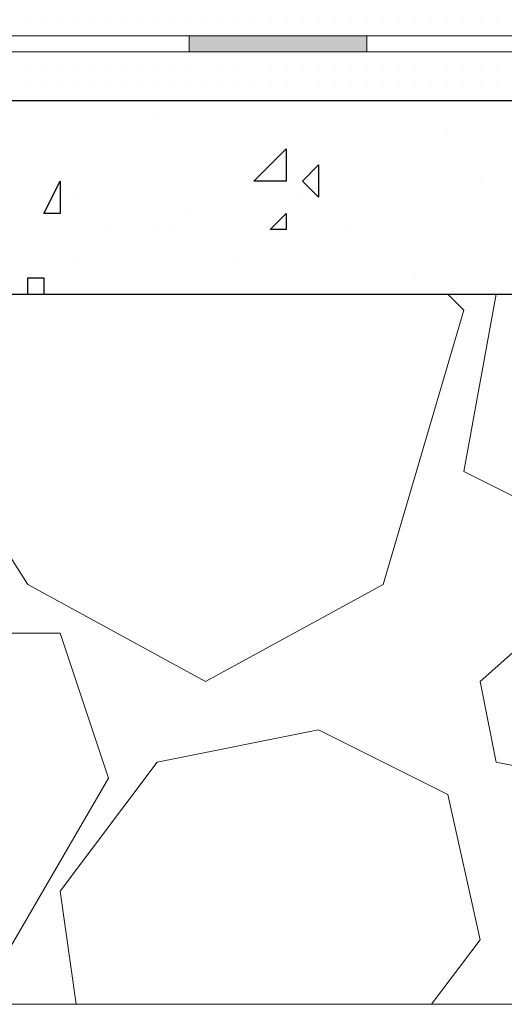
# Model space of a CAD drawing. Header units: metres. Extents: x 5.7 to 89.8, y 4 to 63.5.
# Tile 400 of 475: x 65.182 to 65.471, y 49.212 to 49.8. Entities that reach past the tile are written whole.
import ezdxf

# ---------------------------------------------------------------- set-up
doc = ezdxf.new("R2010")
doc.units = ezdxf.units.M
doc.header["$MEASUREMENT"] = 0
for name, color, linetype in [('PDF17_hatch', 7, 'Continuous'), ('PDF17_hatch-borshi', 7, 'Continuous'), ('PDF17_Isogam', 7, 'Continuous'), ('PDF17_kaff', 7, 'Continuous')]:
    doc.layers.add(name, color=color, linetype=linetype)

msp = doc.modelspace()

# ---------------------------------------------------------------- linework, layer by layer
at = {"layer": 'PDF17_hatch', "lineweight": 25}
for points in [[(65.26422, 49.74194), (65.26422, 49.74194)], [(65.43758, 49.73231), (65.43758, 49.73231)], [(65.33164, 49.71304), (65.33164, 49.71304)], [(65.45685, 49.70341), (65.45685, 49.70341)], [(65.21607, 49.69378), (65.21607, 49.69378)], [(65.3509, 49.69378), (65.3509, 49.69378)], [(65.36053, 49.69378), (65.36053, 49.69378)], [(65.28348, 49.68415), (65.28348, 49.68415)], [(65.23533, 49.67452), (65.23533, 49.67452)], [(65.26422, 49.67452), (65.26422, 49.67452)], [(65.27385, 49.67452), (65.27385, 49.67452)], [(65.3798, 49.67452), (65.3798, 49.67452)], [(65.21607, 49.65526), (65.21607, 49.65526)], [(65.31238, 49.65526), (65.31238, 49.65526)], [(65.18717, 49.63599), (65.18717, 49.64563), (65.1968, 49.64563), (65.1968, 49.63599)], [(65.41832, 49.64563), (65.41832, 49.64563)]]:
    msp.add_lwpolyline(points, dxfattribs=at)
for points in [[(65.34127, 49.70341), (65.32201, 49.70341), (65.34127, 49.72268)], [(65.36053, 49.71304), (65.36053, 49.69378), (65.3509, 49.70341)], [(65.20643, 49.70341), (65.20643, 49.68415), (65.1968, 49.68415)], [(65.34127, 49.68415), (65.34127, 49.67452), (65.33164, 49.67452)]]:
    msp.add_lwpolyline(points, close=True, dxfattribs=at)
at = {"layer": 'PDF17_hatch-borshi', "lineweight": 18}
for points in [[(65.18717, 49.79972), (65.18717, 49.79972)], [(65.18717, 49.79972), (65.18717, 49.79972)], [(65.18717, 49.79972), (65.18717, 49.79972)], [(65.18717, 49.79972), (65.18717, 49.79972)], [(65.1968, 49.79972), (65.1968, 49.79972)], [(65.1968, 49.79972), (65.1968, 49.79972)], [(65.1968, 49.79972), (65.1968, 49.79972)], [(65.1968, 49.79972), (65.1968, 49.79972)], [(65.1968, 49.79972), (65.1968, 49.79972)], [(65.20643, 49.79972), (65.20643, 49.79972)], [(65.20643, 49.79972), (65.20643, 49.79972)], [(65.20643, 49.79972), (65.20643, 49.79972)], [(65.21607, 49.79972), (65.21607, 49.79972)], [(65.21607, 49.79972), (65.21607, 49.79972)], [(65.21607, 49.79972), (65.21607, 49.79972)], [(65.2257, 49.79972), (65.2257, 49.79972)], [(65.2257, 49.79972), (65.2257, 49.79972)], [(65.2257, 49.79972), (65.2257, 49.79972)], [(65.2257, 49.79972), (65.2257, 49.79972)], [(65.23533, 49.79972), (65.23533, 49.79972)], [(65.24496, 49.79972), (65.24496, 49.79972)], [(65.24496, 49.79972), (65.24496, 49.79972)], [(65.24496, 49.79972), (65.24496, 49.79972)], [(65.24496, 49.79972), (65.24496, 49.79972)], [(65.24496, 49.79972), (65.24496, 49.79972)], [(65.24496, 49.79972), (65.24496, 49.79972)], [(65.25459, 49.79972), (65.25459, 49.79972)], [(65.25459, 49.79972), (65.25459, 49.79972)], [(65.25459, 49.79972), (65.25459, 49.79972)], [(65.26422, 49.79972), (65.26422, 49.79972)], [(65.26422, 49.79972), (65.26422, 49.79972)], [(65.26422, 49.79972), (65.26422, 49.79972)], [(65.26422, 49.79972), (65.26422, 49.79972)], [(65.27385, 49.79972), (65.27385, 49.79972)], [(65.27385, 49.79972), (65.27385, 49.79972)], [(65.27385, 49.79972), (65.27385, 49.79972)], [(65.27385, 49.79972), (65.27385, 49.79972)], [(65.27385, 49.79972), (65.27385, 49.79972)], [(65.28348, 49.79972), (65.28348, 49.79972)], [(65.28348, 49.79972), (65.28348, 49.79972)], [(65.28348, 49.79972), (65.28348, 49.79972)], [(65.28348, 49.79972), (65.28348, 49.79972)], [(65.29312, 49.79972), (65.29312, 49.79972)], [(65.29312, 49.79972), (65.29312, 49.79972)], [(65.29312, 49.79972), (65.29312, 49.79972)], [(65.29312, 49.79972), (65.29312, 49.79972)], [(65.29312, 49.79972), (65.29312, 49.79972)], [(65.30275, 49.79972), (65.30275, 49.79972)], [(65.30275, 49.79972), (65.30275, 49.79972)], [(65.30275, 49.79972), (65.30275, 49.79972)], [(65.30275, 49.79972), (65.30275, 49.79972)], [(65.31238, 49.79972), (65.31238, 49.79972)], [(65.31238, 49.79972), (65.31238, 49.79972)], [(65.31238, 49.79972), (65.31238, 49.79972)], [(65.31238, 49.79972), (65.31238, 49.79972)], [(65.31238, 49.79972), (65.31238, 49.79972)], [(65.32201, 49.79972), (65.32201, 49.79972)], [(65.32201, 49.79972), (65.32201, 49.79972)], [(65.33164, 49.79972), (65.33164, 49.79972)], [(65.33164, 49.79972), (65.33164, 49.79972)], [(65.33164, 49.79972), (65.33164, 49.79972)], [(65.34127, 49.79972), (65.34127, 49.79972)], [(65.34127, 49.79972), (65.34127, 49.79972)], [(65.34127, 49.79972), (65.34127, 49.79972)], [(65.3509, 49.79972), (65.3509, 49.79972)], [(65.3509, 49.79972), (65.3509, 49.79972)], [(65.3509, 49.79972), (65.3509, 49.79972)], [(65.3509, 49.79972), (65.3509, 49.79972)], [(65.36053, 49.79972), (65.36053, 49.79972)], [(65.36053, 49.79972), (65.36053, 49.79972)], [(65.36053, 49.79972), (65.36053, 49.79972)], [(65.36053, 49.79972), (65.36053, 49.79972)], [(65.36053, 49.79972), (65.36053, 49.79972)], [(65.37016, 49.79972), (65.37016, 49.79972)], [(65.37016, 49.79972), (65.37016, 49.79972)], [(65.37016, 49.79972), (65.37016, 49.79972)], [(65.37016, 49.79972), (65.37016, 49.79972)], [(65.3798, 49.79972), (65.3798, 49.79972)], [(65.3798, 49.79972), (65.3798, 49.79972)], [(65.3798, 49.79972), (65.3798, 49.79972)], [(65.3798, 49.79972), (65.3798, 49.79972)], [(65.3798, 49.79972), (65.3798, 49.79972)], [(65.38943, 49.79972), (65.38943, 49.79972)], [(65.38943, 49.79972), (65.38943, 49.79972)], [(65.38943, 49.79972), (65.38943, 49.79972)], [(65.39906, 49.79972), (65.39906, 49.79972)], [(65.39906, 49.79972), (65.39906, 49.79972)], [(65.39906, 49.79972), (65.39906, 49.79972)], [(65.39906, 49.79972), (65.39906, 49.79972)], [(65.40869, 49.79972), (65.40869, 49.79972)], [(65.40869, 49.79972), (65.40869, 49.79972)], [(65.40869, 49.79972), (65.40869, 49.79972)], [(65.41832, 49.79972), (65.41832, 49.79972)], [(65.41832, 49.79972), (65.41832, 49.79972)], [(65.41832, 49.79972), (65.41832, 49.79972)], [(65.41832, 49.79972), (65.41832, 49.79972)], [(65.42795, 49.79972), (65.42795, 49.79972)], [(65.42795, 49.79972), (65.42795, 49.79972)], [(65.42795, 49.79972), (65.42795, 49.79972)], [(65.42795, 49.79972), (65.42795, 49.79972)], [(65.43758, 49.79972), (65.43758, 49.79972)], [(65.43758, 49.79972), (65.43758, 49.79972)], [(65.43758, 49.79972), (65.43758, 49.79972)], [(65.44721, 49.79972), (65.44721, 49.79972)], [(65.44721, 49.79972), (65.44721, 49.79972)], [(65.44721, 49.79972), (65.44721, 49.79972)], [(65.44721, 49.79972), (65.44721, 49.79972)], [(65.44721, 49.79972), (65.44721, 49.79972)], [(65.45685, 49.79972), (65.45685, 49.79972)], [(65.45685, 49.79972), (65.45685, 49.79972)], [(65.45685, 49.79972), (65.45685, 49.79972)], [(65.45685, 49.79972), (65.45685, 49.79972)], [(65.45685, 49.79972), (65.45685, 49.79972)], [(65.46648, 49.79972), (65.46648, 49.79972)], [(65.46648, 49.79972), (65.46648, 49.79972)], [(65.46648, 49.79972), (65.46648, 49.79972)], [(65.46648, 49.79972), (65.46648, 49.79972)], [(65.1968, 49.79009), (65.1968, 49.79009)], [(65.20643, 49.79009), (65.20643, 49.79009)], [(65.21607, 49.79009), (65.21607, 49.79009)], [(65.21607, 49.79009), (65.21607, 49.79009)], [(65.21607, 49.79009), (65.21607, 49.79009)], [(65.2257, 49.79009), (65.2257, 49.79009)], [(65.23533, 49.79009), (65.23533, 49.79009)], [(65.23533, 49.79009), (65.23533, 49.79009)], [(65.25459, 49.79009), (65.25459, 49.79009)], [(65.27385, 49.79009), (65.27385, 49.79009)], [(65.30275, 49.79009), (65.30275, 49.79009)], [(65.32201, 49.79009), (65.32201, 49.79009)], [(65.32201, 49.79009), (65.32201, 49.79009)], [(65.33164, 49.79009), (65.33164, 49.79009)], [(65.34127, 49.79009), (65.34127, 49.79009)], [(65.34127, 49.79009), (65.34127, 49.79009)], [(65.34127, 49.79009), (65.34127, 49.79009)], [(65.3509, 49.79009), (65.3509, 49.79009)], [(65.36053, 49.79009), (65.36053, 49.79009)], [(65.37016, 49.79009), (65.37016, 49.79009)], [(65.3798, 49.79009), (65.3798, 49.79009)], [(65.38943, 49.79009), (65.38943, 49.79009)], [(65.39906, 49.79009), (65.39906, 49.79009)], [(65.40869, 49.79009), (65.40869, 49.79009)], [(65.40869, 49.79009), (65.40869, 49.79009)], [(65.42795, 49.79009), (65.42795, 49.79009)], [(65.42795, 49.79009), (65.42795, 49.79009)], [(65.42795, 49.79009), (65.42795, 49.79009)], [(65.43758, 49.79009), (65.43758, 49.79009)], [(65.43758, 49.79009), (65.43758, 49.79009)], [(65.44721, 49.79009), (65.44721, 49.79009)], [(65.44721, 49.79009), (65.44721, 49.79009)], [(65.45685, 49.79009), (65.45685, 49.79009)], [(65.46648, 49.79009), (65.46648, 49.79009)], [(65.18717, 49.78046), (65.18717, 49.78046)], [(65.20643, 49.78046), (65.20643, 49.78046)], [(65.21607, 49.78046), (65.21607, 49.78046)], [(65.2257, 49.78046), (65.2257, 49.78046)], [(65.24496, 49.78046), (65.24496, 49.78046)], [(65.24496, 49.78046), (65.24496, 49.78046)], [(65.24496, 49.78046), (65.24496, 49.78046)], [(65.25459, 49.78046), (65.25459, 49.78046)], [(65.26422, 49.78046), (65.26422, 49.78046)], [(65.27385, 49.78046), (65.27385, 49.78046)], [(65.27385, 49.78046), (65.27385, 49.78046)], [(65.27385, 49.78046), (65.27385, 49.78046)], [(65.27385, 49.78046), (65.27385, 49.78046)], [(65.29312, 49.78046), (65.29312, 49.78046)], [(65.29312, 49.78046), (65.29312, 49.78046)], [(65.32201, 49.78046), (65.32201, 49.78046)], [(65.32201, 49.78046), (65.32201, 49.78046)], [(65.34127, 49.78046), (65.34127, 49.78046)], [(65.34127, 49.78046), (65.34127, 49.78046)], [(65.3509, 49.78046), (65.3509, 49.78046)], [(65.36053, 49.78046), (65.36053, 49.78046)], [(65.37016, 49.78046), (65.37016, 49.78046)], [(65.3798, 49.78046), (65.3798, 49.78046)], [(65.39906, 49.78046), (65.39906, 49.78046)], [(65.40869, 49.78046), (65.40869, 49.78046)], [(65.41832, 49.78046), (65.41832, 49.78046)], [(65.42795, 49.78046), (65.42795, 49.78046)], [(65.42795, 49.78046), (65.42795, 49.78046)], [(65.44721, 49.78046), (65.44721, 49.78046)], [(65.44721, 49.78046), (65.44721, 49.78046)], [(65.45685, 49.78046), (65.45685, 49.78046)], [(65.18717, 49.77083), (65.18717, 49.77083)], [(65.18717, 49.77083), (65.18717, 49.77083)], [(65.1968, 49.77083), (65.1968, 49.77083)], [(65.20643, 49.77083), (65.20643, 49.77083)], [(65.20643, 49.77083), (65.20643, 49.77083)], [(65.20643, 49.77083), (65.20643, 49.77083)], [(65.21607, 49.77083), (65.21607, 49.77083)], [(65.21607, 49.77083), (65.21607, 49.77083)], [(65.21607, 49.77083), (65.21607, 49.77083)], [(65.2257, 49.77083), (65.2257, 49.77083)], [(65.23533, 49.77083), (65.23533, 49.77083)], [(65.23533, 49.77083), (65.23533, 49.77083)], [(65.23533, 49.77083), (65.23533, 49.77083)], [(65.24496, 49.77083), (65.24496, 49.77083)], [(65.25459, 49.77083), (65.25459, 49.77083)], [(65.26422, 49.77083), (65.26422, 49.77083)], [(65.27385, 49.77083), (65.27385, 49.77083)], [(65.28348, 49.77083), (65.28348, 49.77083)], [(65.28348, 49.77083), (65.28348, 49.77083)], [(65.30275, 49.77083), (65.30275, 49.77083)], [(65.31238, 49.77083), (65.31238, 49.77083)], [(65.31238, 49.77083), (65.31238, 49.77083)], [(65.33164, 49.77083), (65.33164, 49.77083)], [(65.34127, 49.77083), (65.34127, 49.77083)], [(65.34127, 49.77083), (65.34127, 49.77083)], [(65.3509, 49.77083), (65.3509, 49.77083)], [(65.3509, 49.77083), (65.3509, 49.77083)], [(65.3509, 49.77083), (65.3509, 49.77083)], [(65.36053, 49.77083), (65.36053, 49.77083)], [(65.37016, 49.77083), (65.37016, 49.77083)], [(65.37016, 49.77083), (65.37016, 49.77083)], [(65.37016, 49.77083), (65.37016, 49.77083)], [(65.3798, 49.77083), (65.3798, 49.77083)], [(65.3798, 49.77083), (65.3798, 49.77083)], [(65.38943, 49.77083), (65.38943, 49.77083)], [(65.38943, 49.77083), (65.38943, 49.77083)], [(65.39906, 49.77083), (65.39906, 49.77083)], [(65.39906, 49.77083), (65.39906, 49.77083)], [(65.40869, 49.77083), (65.40869, 49.77083)], [(65.41832, 49.77083), (65.41832, 49.77083)], [(65.41832, 49.77083), (65.41832, 49.77083)], [(65.41832, 49.77083), (65.41832, 49.77083)], [(65.43758, 49.77083), (65.43758, 49.77083)], [(65.44721, 49.77083), (65.44721, 49.77083)], [(65.44721, 49.77083), (65.44721, 49.77083)], [(65.45685, 49.77083), (65.45685, 49.77083)], [(65.46648, 49.77083), (65.46648, 49.77083)], [(65.18717, 49.7612), (65.18717, 49.7612)], [(65.18717, 49.7612), (65.18717, 49.7612)], [(65.1968, 49.7612), (65.1968, 49.7612)], [(65.1968, 49.7612), (65.1968, 49.7612)], [(65.20643, 49.7612), (65.20643, 49.7612)], [(65.20643, 49.7612), (65.20643, 49.7612)], [(65.21607, 49.7612), (65.21607, 49.7612)], [(65.2257, 49.7612), (65.2257, 49.7612)], [(65.2257, 49.7612), (65.2257, 49.7612)], [(65.2257, 49.7612), (65.2257, 49.7612)], [(65.23533, 49.7612), (65.23533, 49.7612)], [(65.24496, 49.7612), (65.24496, 49.7612)], [(65.25459, 49.7612), (65.25459, 49.7612)], [(65.25459, 49.7612), (65.25459, 49.7612)], [(65.26422, 49.7612), (65.26422, 49.7612)], [(65.26422, 49.7612), (65.26422, 49.7612)], [(65.27385, 49.7612), (65.27385, 49.7612)], [(65.27385, 49.7612), (65.27385, 49.7612)], [(65.27385, 49.7612), (65.27385, 49.7612)], [(65.28348, 49.7612), (65.28348, 49.7612)], [(65.28348, 49.7612), (65.28348, 49.7612)], [(65.29312, 49.7612), (65.29312, 49.7612)], [(65.29312, 49.7612), (65.29312, 49.7612)], [(65.29312, 49.7612), (65.29312, 49.7612)], [(65.29312, 49.7612), (65.29312, 49.7612)], [(65.30275, 49.7612), (65.30275, 49.7612)], [(65.30275, 49.7612), (65.30275, 49.7612)], [(65.31238, 49.7612), (65.31238, 49.7612)], [(65.31238, 49.7612), (65.31238, 49.7612)], [(65.32201, 49.7612), (65.32201, 49.7612)], [(65.32201, 49.7612), (65.32201, 49.7612)], [(65.33164, 49.7612), (65.33164, 49.7612)], [(65.33164, 49.7612), (65.33164, 49.7612)], [(65.33164, 49.7612), (65.33164, 49.7612)], [(65.34127, 49.7612), (65.34127, 49.7612)], [(65.34127, 49.7612), (65.34127, 49.7612)], [(65.36053, 49.7612), (65.36053, 49.7612)], [(65.36053, 49.7612), (65.36053, 49.7612)], [(65.36053, 49.7612), (65.36053, 49.7612)], [(65.37016, 49.7612), (65.37016, 49.7612)], [(65.3798, 49.7612), (65.3798, 49.7612)], [(65.38943, 49.7612), (65.38943, 49.7612)], [(65.38943, 49.7612), (65.38943, 49.7612)], [(65.39906, 49.7612), (65.39906, 49.7612)], [(65.40869, 49.7612), (65.40869, 49.7612)], [(65.40869, 49.7612), (65.40869, 49.7612)], [(65.41832, 49.7612), (65.41832, 49.7612)], [(65.42795, 49.7612), (65.42795, 49.7612)], [(65.42795, 49.7612), (65.42795, 49.7612)], [(65.42795, 49.7612), (65.42795, 49.7612)], [(65.42795, 49.7612), (65.42795, 49.7612)], [(65.43758, 49.7612), (65.43758, 49.7612)], [(65.43758, 49.7612), (65.43758, 49.7612)], [(65.43758, 49.7612), (65.43758, 49.7612)], [(65.44721, 49.7612), (65.44721, 49.7612)], [(65.44721, 49.7612), (65.44721, 49.7612)], [(65.45685, 49.7612), (65.45685, 49.7612)], [(65.45685, 49.7612), (65.45685, 49.7612)], [(65.45685, 49.7612), (65.45685, 49.7612)], [(65.46648, 49.7612), (65.46648, 49.7612)], [(65.46648, 49.7612), (65.46648, 49.7612)], [(65.46648, 49.7612), (65.46648, 49.7612)], [(65.1968, 49.75157), (65.1968, 49.75157)], [(65.1968, 49.75157), (65.1968, 49.75157)], [(65.20643, 49.75157), (65.20643, 49.75157)], [(65.21607, 49.75157), (65.21607, 49.75157)], [(65.21607, 49.75157), (65.21607, 49.75157)], [(65.2257, 49.75157), (65.2257, 49.75157)], [(65.23533, 49.75157), (65.23533, 49.75157)], [(65.23533, 49.75157), (65.23533, 49.75157)], [(65.23533, 49.75157), (65.23533, 49.75157)], [(65.24496, 49.75157), (65.24496, 49.75157)], [(65.25459, 49.75157), (65.25459, 49.75157)], [(65.26422, 49.75157), (65.26422, 49.75157)], [(65.26422, 49.75157), (65.26422, 49.75157)], [(65.26422, 49.75157), (65.26422, 49.75157)], [(65.27385, 49.75157), (65.27385, 49.75157)], [(65.28348, 49.75157), (65.28348, 49.75157)], [(65.30275, 49.75157), (65.30275, 49.75157)], [(65.30275, 49.75157), (65.30275, 49.75157)], [(65.33164, 49.75157), (65.33164, 49.75157)], [(65.33164, 49.75157), (65.33164, 49.75157)], [(65.34127, 49.75157), (65.34127, 49.75157)], [(65.3509, 49.75157), (65.3509, 49.75157)], [(65.37016, 49.75157), (65.37016, 49.75157)], [(65.37016, 49.75157), (65.37016, 49.75157)], [(65.3798, 49.75157), (65.3798, 49.75157)], [(65.38943, 49.75157), (65.38943, 49.75157)], [(65.39906, 49.75157), (65.39906, 49.75157)], [(65.39906, 49.75157), (65.39906, 49.75157)], [(65.40869, 49.75157), (65.40869, 49.75157)], [(65.41832, 49.75157), (65.41832, 49.75157)], [(65.42795, 49.75157), (65.42795, 49.75157)], [(65.42795, 49.75157), (65.42795, 49.75157)], [(65.43758, 49.75157), (65.43758, 49.75157)], [(65.45685, 49.75157), (65.45685, 49.75157)], [(65.46648, 49.75157), (65.46648, 49.75157)], [(65.13902, 49.63599), (65.11975, 49.56858), (65.18717, 49.46263), (65.29312, 49.40485), (65.39906, 49.46263), (65.44721, 49.62636), (65.43758, 49.63599)], [(65.68799, 49.63599), (65.64947, 49.56858), (65.52426, 49.49153), (65.44721, 49.53005), (65.46648, 49.63599)], [(65.03307, 49.37595), (65.11012, 49.43374), (65.20643, 49.43374), (65.23533, 49.34706), (65.16791, 49.23148), (65.13902, 49.21222)], [(65.21607, 49.21222), (65.20643, 49.27964), (65.26422, 49.35669), (65.36053, 49.37595), (65.43758, 49.33743), (65.45685, 49.25075), (65.42795, 49.21222)]]:
    msp.add_lwpolyline(points, dxfattribs=at)
msp.add_lwpolyline([(65.45685, 49.40485), (65.54353, 49.4819), (65.6591, 49.53005), (65.67836, 49.51079), (65.66873, 49.42411), (65.56279, 49.33743), (65.46648, 49.35669)], close=True, dxfattribs=at)
at = {"layer": 'PDF17_Isogam', "lineweight": 13}
for points in [[(65.8132, 49.75157), (65.8132, 49.7612), (65.8132, 49.77083), (65.79394, 49.78046), (64.11811, 49.78046), (64.11811, 49.79009), (65.79394, 49.79009), (65.82283, 49.78046), (65.83246, 49.7612), (65.83246, 49.65526), (65.83246, 49.63599), (65.85172, 49.62636), (66.1214, 49.62636), (66.13103, 49.63599), (66.14066, 49.65526), (66.14066, 49.7612), (66.15029, 49.78046), (66.16955, 49.79009), (66.43923, 49.79009), (66.46812, 49.78046), (66.47775, 49.75157)], [(65.28348, 49.79009), (65.28348, 49.78046)], [(65.38943, 49.79009), (65.38943, 49.78046)]]:
    msp.add_lwpolyline(points, dxfattribs=at)
at = {"layer": 'PDF17_Isogam', "transparency": 33554559}
for points in [[(65.28348, 49.78046), (65.38943, 49.78046), (65.28348, 49.79009)], [(65.38943, 49.78046), (65.28348, 49.79009), (65.38943, 49.79009)]]:
    msp.add_solid(points, dxfattribs=at)
at = {"layer": 'PDF17_kaff', "lineweight": 30}
for points in [[(64.41668, 49.75157), (65.8132, 49.75157), (65.8132, 49.58784), (66.15029, 49.58784)], [(64.41668, 49.63599), (65.70726, 49.63599), (65.70726, 49.4819), (66.15029, 49.4819)]]:
    msp.add_lwpolyline(points, dxfattribs=at)
at = {"layer": 'PDF17_kaff', "lineweight": 20}
msp.add_lwpolyline([(65.03307, 49.21222), (66.15029, 49.21222)], dxfattribs=at)

doc.saveas('drawing.dxf')
